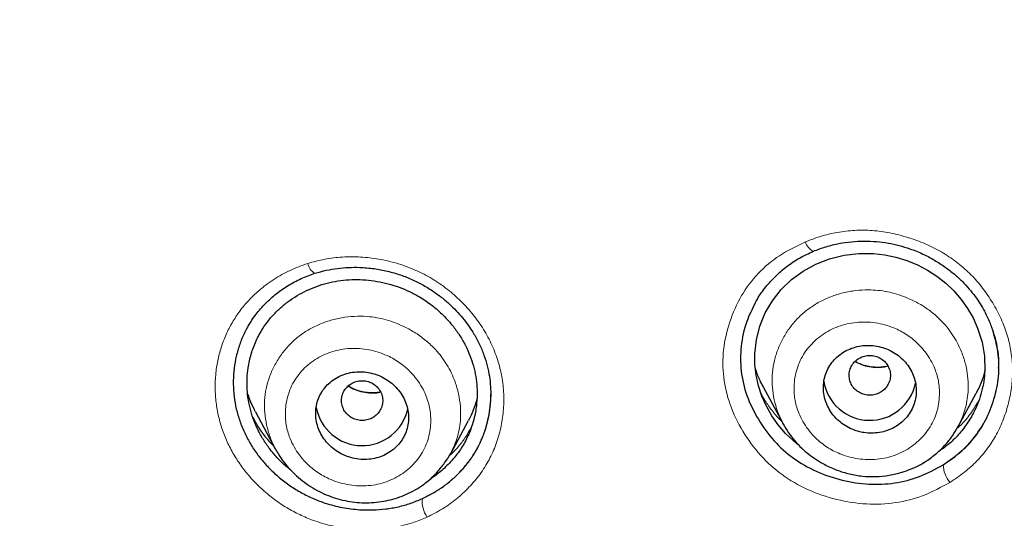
# Model space of a CAD drawing. Header units: millimetres. Extents: x 8 to 846, y 12 to 2113.
# Tile 288 of 515: x 432 to 451, y 1804 to 1814. Entities that reach past the tile are written whole.
import ezdxf

# ---------------------------------------------------------------- set-up
doc = ezdxf.new("R2010")
doc.units = ezdxf.units.MM

msp = doc.modelspace()

# ---------------------------------------------------------------- linework, layer by layer
at = {"color": 7, "linetype": 'Continuous', "lineweight": 30}
for p, q in [((446.701, 1806.406), (447.078, 1805.698)), ((450.476, 1805.622), (450.828, 1806.282)), ((436.855, 1805.923), (437.24, 1805.201)), ((440.636, 1805.097), (440.986, 1805.754)), ((447.092, 1805.681), (447.082, 1805.7)), ((437.252, 1805.187), (437.243, 1805.203)), ((440.64, 1805.113), (440.631, 1805.1))]:
    msp.add_line(p, q, dxfattribs=at)
at = {"color": 7, "linetype": 'Continuous', "lineweight": 30, "flags": 128}
msp.add_lwpolyline([(447.39, 1805.275), (447.346, 1805.306), (447.133, 1805.502), (446.992, 1805.665), (446.867, 1805.843), (446.762, 1806.029), (446.675, 1806.223), (446.609, 1806.425), (446.563, 1806.63), (446.538, 1806.838), (446.536, 1807.045), (446.567, 1807.317), (446.635, 1807.581), (446.741, 1807.838), (446.881, 1808.077), (447.05, 1808.292), (447.249, 1808.485), (447.473, 1808.649), (447.719, 1808.783), (447.987, 1808.887), (448.267, 1808.958), (448.551, 1808.992), (448.841, 1808.991), (449.057, 1808.966), (449.273, 1808.921), (449.484, 1808.856), (449.688, 1808.772), (449.883, 1808.67), (450.068, 1808.551), (450.241, 1808.416), (450.398, 1808.267), (450.54, 1808.102), (450.663, 1807.927), (450.769, 1807.742), (450.856, 1807.545), (450.942, 1807.273), (450.988, 1806.998), (450.996, 1806.721), (450.996, 1806.721)], dxfattribs=at)
at = {"color": 8, "linetype": 'Continuous', "lineweight": 0}
for centre, radius, start, end in [((447.811, 1809.309), 0.307, 197.18, 242.7953), ((438.149, 1808.859), 0.286, 192.0378, 240.9939), ((450.726, 1804.904), 0.537, 181.2927, 221.0725), ((440.621, 1804.178), 0.531, 173.6636, 214.3834)]:
    msp.add_arc(centre, radius, start, end, dxfattribs=at)
at = {"color": 7, "linetype": 'Continuous', "lineweight": 30}
for centre, radius, start, end in [((448.767, 1806.659), 0.904, 189.0573, 348.3494), ((438.924, 1806.169), 0.905, 190.3183, 347.9488)]:
    msp.add_arc(centre, radius, start, end, dxfattribs=at)
for points, knots in [([(438.753, 1781.597), (438.116, 1782.151), (436.841, 1783.26), (435.025, 1785.022), (433.286, 1786.854), (431.632, 1788.759), (430.064, 1790.73), (428.585, 1792.765), (427.198, 1794.859), (425.906, 1797.008), (424.711, 1799.21), (423.615, 1801.459), (422.622, 1803.753), (421.734, 1806.086), (420.951, 1808.454), (420.274, 1810.852), (419.705, 1813.277), (419.244, 1815.722), (418.892, 1818.185), (418.651, 1820.66), (418.52, 1823.142), (418.502, 1825.628), (418.596, 1828.113), (418.802, 1830.591), (419.118, 1833.058), (419.543, 1835.51), (420.077, 1837.942), (420.719, 1840.349), (421.467, 1842.727), (422.321, 1845.072), (423.281, 1847.379), (424.343, 1849.643), (425.506, 1851.861), (426.768, 1854.028), (428.124, 1856.141), (429.573, 1858.195), (431.112, 1860.187), (432.739, 1862.114), (434.45, 1863.97), (436.243, 1865.754), (438.115, 1867.459), (440.062, 1869.085), (442.08, 1870.628), (444.165, 1872.085), (446.313, 1873.455), (448.52, 1874.735), (450.781, 1875.922), (453.094, 1877.013), (455.453, 1878.006), (457.856, 1878.898), (460.296, 1879.689), (462.768, 1880.377), (465.27, 1880.962), (467.794, 1881.442), (470.338, 1881.818), (472.897, 1882.085), (475.465, 1882.254), (477.18, 1882.275), (478.038, 1882.285)], [0, 0, 0, 0, 0.017858, 0.035716, 0.053573, 0.07143, 0.089286, 0.107143, 0.124999, 0.142856, 0.160713, 0.178571, 0.196429, 0.214287, 0.232143, 0.25, 0.267856, 0.285712, 0.303568, 0.321425, 0.339282, 0.35714, 0.374998, 0.392856, 0.410713, 0.42857, 0.446428, 0.464285, 0.482142, 0.499999, 0.517857, 0.535714, 0.553571, 0.571428, 0.589285, 0.607142, 0.624999, 0.642856, 0.660713, 0.67857, 0.696427, 0.714284, 0.732141, 0.749999, 0.767857, 0.785715, 0.803573, 0.821432, 0.83929, 0.857149, 0.875005, 0.892861, 0.910716, 0.928572, 0.946428, 0.964284, 0.982141, 1, 1, 1, 1]), ([(478.038, 1879.997), (477.434, 1879.991), (476.226, 1879.981), (474.416, 1879.894), (472.608, 1879.756), (470.804, 1879.561), (469.003, 1879.311), (467.209, 1879.007), (465.477, 1878.659), (463.811, 1878.274), (462.213, 1877.858), (460.632, 1877.398), (459.069, 1876.896), (457.523, 1876.351), (455.942, 1875.743), (454.328, 1875.068), (452.688, 1874.322), (451.077, 1873.528), (449.495, 1872.687), (447.943, 1871.799), (446.418, 1870.862), (444.963, 1869.906), (443.577, 1868.935), (442.263, 1867.956), (440.98, 1866.942), (439.728, 1865.894), (438.508, 1864.811), (437.286, 1863.661), (436.066, 1862.443), (434.855, 1861.154), (433.687, 1859.829), (432.562, 1858.469), (431.48, 1857.073), (430.439, 1855.639), (429.469, 1854.212), (428.569, 1852.798), (427.74, 1851.406), (426.955, 1849.994), (426.213, 1848.564), (425.516, 1847.115), (424.843, 1845.604), (424.201, 1844.032), (423.594, 1842.398), (423.04, 1840.745), (422.54, 1839.075), (422.094, 1837.387), (421.7, 1835.679), (421.369, 1834.004), (421.099, 1832.367), (420.884, 1830.775), (420.717, 1829.182), (420.598, 1827.587), (420.528, 1825.989), (420.504, 1824.343), (420.533, 1822.652), (420.62, 1820.915), (420.763, 1819.181), (420.964, 1817.448), (421.221, 1815.717), (421.535, 1813.99), (421.894, 1812.32), (422.291, 1810.712), (422.722, 1809.167), (423.197, 1807.638), (423.717, 1806.125), (424.282, 1804.628), (424.911, 1803.102), (425.607, 1801.549), (426.376, 1799.973), (427.196, 1798.42), (428.07, 1796.89), (428.995, 1795.381), (429.97, 1793.901), (430.962, 1792.492), (431.963, 1791.158), (432.969, 1789.893), (434.012, 1788.658), (435.091, 1787.454), (436.206, 1786.279), (437.391, 1785.101), (438.65, 1783.923), (439.984, 1782.75), (441.359, 1781.617), (442.774, 1780.524), (444.229, 1779.47), (445.719, 1778.46), (447.195, 1777.524), (448.649, 1776.661), (450.081, 1775.864), (451.534, 1775.109), (453.009, 1774.395), (454.505, 1773.722), (456.07, 1773.071), (457.704, 1772.447), (459.405, 1771.856), (461.124, 1771.317), (462.86, 1770.83), (464.614, 1770.395), (466.381, 1770.014), (468.109, 1769.696), (469.793, 1769.436), (471.432, 1769.23), (473.076, 1769.069), (474.725, 1768.955), (476.38, 1768.884), (477.485, 1768.875), (478.038, 1768.871)], [0, 0, 0, 0, 0.01003, 0.020054, 0.030083, 0.040124, 0.050187, 0.060282, 0.070362, 0.079553, 0.088711, 0.097842, 0.106955, 0.116055, 0.12515, 0.135215, 0.145244, 0.155247, 0.165233, 0.175211, 0.185191, 0.195231, 0.204429, 0.213609, 0.222777, 0.23194, 0.241107, 0.250284, 0.260264, 0.270231, 0.280194, 0.290164, 0.300149, 0.31016, 0.320251, 0.329484, 0.338685, 0.347862, 0.357022, 0.366175, 0.375328, 0.385279, 0.395221, 0.405163, 0.415118, 0.425096, 0.435106, 0.445185, 0.454404, 0.463594, 0.472765, 0.481925, 0.491084, 0.500249, 0.510205, 0.520158, 0.530119, 0.540101, 0.550114, 0.56017, 0.570237, 0.579425, 0.588586, 0.597726, 0.606856, 0.615983, 0.625115, 0.635087, 0.645061, 0.655045, 0.665052, 0.67509, 0.685171, 0.695207, 0.70436, 0.713496, 0.722621, 0.731743, 0.74087, 0.750008, 0.759978, 0.769956, 0.779952, 0.789974, 0.800033, 0.810138, 0.820182, 0.829338, 0.838477, 0.847605, 0.856731, 0.86586, 0.875, 0.885017, 0.895019, 0.905016, 0.915017, 0.92503, 0.935066, 0.945076, 0.954226, 0.963368, 0.97251, 0.981657, 0.990818, 1, 1, 1, 1]), ([(535.073, 1824.397), (535.066, 1823.725), (535.051, 1822.382), (534.932, 1820.371), (534.742, 1818.364), (534.474, 1816.362), (534.129, 1814.366), (533.717, 1812.417), (533.244, 1810.522), (532.715, 1808.685), (532.121, 1806.869), (531.461, 1805.073), (530.724, 1803.268), (529.908, 1801.458), (529.008, 1799.648), (528.038, 1797.869), (527, 1796.122), (525.893, 1794.407), (524.742, 1792.761), (523.556, 1791.186), (522.339, 1789.684), (521.07, 1788.224), (519.748, 1786.806), (518.352, 1785.41), (516.88, 1784.039), (515.33, 1782.699), (513.726, 1781.411), (512.067, 1780.176), (510.358, 1778.997), (508.639, 1777.9), (506.922, 1776.885), (505.209, 1775.949), (503.465, 1775.073), (501.691, 1774.255), (499.855, 1773.483), (497.956, 1772.762), (495.995, 1772.096), (494.005, 1771.499), (491.985, 1770.97), (489.939, 1770.512), (487.915, 1770.132), (485.922, 1769.828), (483.966, 1769.596), (482.008, 1769.43), (480.046, 1769.329), (478.039, 1769.294), (475.989, 1769.329), (473.899, 1769.439), (471.814, 1769.623), (469.736, 1769.882), (467.665, 1770.215), (465.649, 1770.612), (463.692, 1771.068), (461.798, 1771.576), (459.928, 1772.146), (458.081, 1772.777), (456.215, 1773.485), (454.335, 1774.275), (452.445, 1775.15), (450.593, 1776.091), (448.777, 1777.097), (446.997, 1778.168), (445.29, 1779.281), (443.66, 1780.427), (442.108, 1781.599), (440.602, 1782.82), (439.144, 1784.088), (437.701, 1785.433), (436.278, 1786.855), (434.883, 1788.358), (433.548, 1789.908), (432.272, 1791.504), (431.053, 1793.15), (429.917, 1794.808), (428.862, 1796.472), (427.89, 1798.133), (426.98, 1799.822), (426.132, 1801.539), (425.331, 1803.319), (424.581, 1805.161), (423.889, 1807.061), (423.27, 1808.981), (422.725, 1810.921), (422.252, 1812.885), (421.859, 1814.835), (421.544, 1816.763), (421.303, 1818.662), (421.132, 1820.568), (421.025, 1822.48), (421.012, 1823.758), (421.006, 1824.397)], [0, 0, 0, 0, 0.011647, 0.023279, 0.034914, 0.046569, 0.058262, 0.069997, 0.081033, 0.092045, 0.103046, 0.114051, 0.125075, 0.136674, 0.148268, 0.159874, 0.171507, 0.183184, 0.194903, 0.205931, 0.216944, 0.227954, 0.238974, 0.250018, 0.2616, 0.2732, 0.284834, 0.296518, 0.308264, 0.319998, 0.330999, 0.341975, 0.352941, 0.363907, 0.374886, 0.386463, 0.398058, 0.409684, 0.421356, 0.433089, 0.444843, 0.455871, 0.466863, 0.477832, 0.488791, 0.499751, 0.51144, 0.523115, 0.53479, 0.54648, 0.558201, 0.569925, 0.580927, 0.591892, 0.602833, 0.61376, 0.624687, 0.6364, 0.648087, 0.659761, 0.671439, 0.683135, 0.694871, 0.705904, 0.716895, 0.727858, 0.738804, 0.749746, 0.761426, 0.773081, 0.784724, 0.796373, 0.808043, 0.819784, 0.830839, 0.841857, 0.852852, 0.863839, 0.87483, 0.886496, 0.898127, 0.909738, 0.921348, 0.932974, 0.944696, 0.955762, 0.96681, 0.977856, 0.988914, 1, 1, 1, 1]), ([(421.626, 1820.903), (421.63, 1820.848), (421.638, 1820.728), (421.654, 1820.534), (421.672, 1820.308), (421.694, 1820.05), (421.718, 1819.768), (421.746, 1819.472), (421.791, 1819.007), (421.859, 1818.385), (421.95, 1817.641), (422.046, 1816.946), (422.144, 1816.293), (422.248, 1815.649), (422.388, 1814.851), (422.571, 1813.899), (422.809, 1812.791), (423.069, 1811.69), (423.366, 1810.544), (423.702, 1809.355), (424.082, 1808.125), (424.492, 1806.904), (424.931, 1805.693), (425.4, 1804.494), (425.898, 1803.305), (426.425, 1802.129), (426.982, 1800.963), (427.568, 1799.808), (428.184, 1798.665), (428.827, 1797.536), (429.497, 1796.422), (430.191, 1795.329), (430.906, 1794.258), (431.643, 1793.211), (432.404, 1792.18), (433.193, 1791.161), (434.012, 1790.153), (434.861, 1789.158), (435.735, 1788.183), (436.632, 1787.229), (437.552, 1786.295), (438.495, 1785.382), (439.46, 1784.492), (440.448, 1783.623), (441.456, 1782.778), (442.484, 1781.956), (443.532, 1781.157), (444.593, 1780.386), (445.664, 1779.645), (446.746, 1778.932), (447.844, 1778.245), (448.965, 1777.577), (450.11, 1776.931), (451.277, 1776.306), (452.46, 1775.709), (453.658, 1775.139), (454.869, 1774.596), (456.094, 1774.081), (457.331, 1773.595), (458.58, 1773.137), (459.839, 1772.709), (461.107, 1772.309), (462.385, 1771.938), (463.664, 1771.598), (464.943, 1771.288), (466.219, 1771.01), (467.501, 1770.76), (468.797, 1770.537), (470.107, 1770.342), (471.43, 1770.175), (472.758, 1770.039), (474.088, 1769.933), (475.422, 1769.858), (476.759, 1769.813), (478.097, 1769.8), (479.434, 1769.816), (480.768, 1769.863), (482.099, 1769.941), (483.426, 1770.049), (484.743, 1770.187), (486.047, 1770.353), (487.339, 1770.547), (488.626, 1770.769), (489.917, 1771.022), (491.21, 1771.306), (492.506, 1771.622), (493.795, 1771.967), (495.075, 1772.341), (496.346, 1772.744), (497.606, 1773.176), (498.855, 1773.637), (500.09, 1774.126), (501.311, 1774.642), (502.519, 1775.186), (503.712, 1775.757), (504.885, 1776.351), (506.035, 1776.969), (507.163, 1777.608), (508.276, 1778.272), (509.381, 1778.965), (510.477, 1779.688), (511.562, 1780.442), (512.63, 1781.221), (513.679, 1782.023), (514.708, 1782.85), (515.716, 1783.699), (516.702, 1784.57), (517.665, 1785.462), (518.604, 1786.374), (519.52, 1787.308), (520.413, 1788.262), (521.278, 1789.231), (522.113, 1790.213), (522.92, 1791.208), (523.703, 1792.221), (524.468, 1793.259), (525.213, 1794.322), (525.937, 1795.408), (526.634, 1796.511), (527.304, 1797.629), (527.946, 1798.761), (528.56, 1799.908), (529.145, 1801.065), (529.7, 1802.233), (530.225, 1803.411), (530.721, 1804.6), (531.188, 1805.802), (531.625, 1807.014), (532.033, 1808.237), (532.412, 1809.468), (532.76, 1810.708), (533.079, 1811.955), (533.367, 1813.208), (533.624, 1814.467), (533.814, 1815.524), (533.953, 1816.388), (534.053, 1817.064), (534.148, 1817.769), (534.222, 1818.387), (534.279, 1818.901), (534.319, 1819.295), (534.354, 1819.667), (534.38, 1819.972), (534.4, 1820.216), (534.415, 1820.402), (534.427, 1820.561), (534.437, 1820.692), (534.446, 1820.792), (534.451, 1820.852), (534.453, 1820.878)], [0, 0, 0, 0, 0.000972, 0.00214, 0.003506, 0.005071, 0.006833, 0.008669, 0.010483, 0.01536, 0.020074, 0.024147, 0.02815, 0.032108, 0.036022, 0.042913, 0.049781, 0.056648, 0.063516, 0.07132, 0.079124, 0.086927, 0.094729, 0.102526, 0.110315, 0.118106, 0.125905, 0.133736, 0.141568, 0.149401, 0.157234, 0.165071, 0.172773, 0.180477, 0.188169, 0.195855, 0.203695, 0.211534, 0.219373, 0.22721, 0.235046, 0.242882, 0.250729, 0.258566, 0.266406, 0.274247, 0.282088, 0.289927, 0.297623, 0.305312, 0.312993, 0.320676, 0.328514, 0.336353, 0.344191, 0.352031, 0.359872, 0.367717, 0.37557, 0.383406, 0.391244, 0.399082, 0.406919, 0.414756, 0.42245, 0.430139, 0.437816, 0.445493, 0.45333, 0.461167, 0.469006, 0.476845, 0.484688, 0.492542, 0.500414, 0.508269, 0.516104, 0.523931, 0.531754, 0.539576, 0.547258, 0.554937, 0.562615, 0.570292, 0.578136, 0.585988, 0.593841, 0.601695, 0.60955, 0.617404, 0.625259, 0.633094, 0.640923, 0.648747, 0.656569, 0.664391, 0.672072, 0.679754, 0.687435, 0.695118, 0.702963, 0.710816, 0.718673, 0.72653, 0.734389, 0.742246, 0.7501, 0.757929, 0.765748, 0.773567, 0.781388, 0.789209, 0.796892, 0.804574, 0.81226, 0.819951, 0.82781, 0.835667, 0.843519, 0.85137, 0.859219, 0.867068, 0.874915, 0.882713, 0.890504, 0.898295, 0.906097, 0.913906, 0.921715, 0.929526, 0.937336, 0.945145, 0.952949, 0.960746, 0.968542, 0.972526, 0.976679, 0.980999, 0.985489, 0.988029, 0.990437, 0.992707, 0.994838, 0.996024, 0.997162, 0.998233, 0.998944, 0.999532, 1, 1, 1, 1]), ([(447.671, 1809.036), (447.753, 1809.068), (447.914, 1809.129), (448.165, 1809.189), (448.413, 1809.225), (448.656, 1809.236), (448.892, 1809.227), (449.119, 1809.198), (449.336, 1809.151), (449.562, 1809.082), (449.793, 1808.988), (450.021, 1808.868), (450.225, 1808.736), (450.404, 1808.596), (450.56, 1808.452), (450.694, 1808.308), (450.808, 1808.163), (450.906, 1808.019), (451.003, 1807.851), (451.093, 1807.66), (451.169, 1807.447), (451.222, 1807.241), (451.249, 1807.074), (451.261, 1806.952), (451.264, 1806.874), (451.264, 1806.807), (451.264, 1806.77), (451.263, 1806.753)], [0, 0, 0, 0, 0.053178, 0.104537, 0.154144, 0.202051, 0.248312, 0.292984, 0.336134, 0.377824, 0.43088, 0.481003, 0.528241, 0.572628, 0.614196, 0.652976, 0.689023, 0.723527, 0.757093, 0.805366, 0.851206, 0.894655, 0.935728, 0.954584, 0.971496, 0.986583, 1, 1, 1, 1]), ([(446.505, 1807.954), (446.531, 1808.006), (446.599, 1808.143), (446.746, 1808.346), (446.938, 1808.559), (447.159, 1808.748), (447.402, 1808.912), (447.581, 1808.995), (447.671, 1809.036)], [0, 0, 0, 0, 0.109424, 0.286952, 0.464773, 0.64285, 0.821199, 1, 1, 1, 1]), ([(438.01, 1808.608), (438.083, 1808.629), (438.226, 1808.67), (438.445, 1808.706), (438.663, 1808.725), (438.899, 1808.726), (439.152, 1808.703), (439.416, 1808.654), (439.667, 1808.581), (439.901, 1808.489), (440.115, 1808.38), (440.31, 1808.258), (440.486, 1808.127), (440.642, 1807.99), (440.78, 1807.85), (440.9, 1807.709), (441.003, 1807.57), (441.106, 1807.411), (441.204, 1807.229), (441.29, 1807.023), (441.353, 1806.816), (441.394, 1806.61), (441.417, 1806.409), (441.418, 1806.277), (441.419, 1806.212)], [0, 0, 0, 0, 0.04763, 0.094036, 0.139246, 0.183272, 0.240131, 0.294915, 0.347658, 0.398409, 0.446986, 0.493352, 0.53755, 0.579597, 0.619495, 0.657243, 0.692845, 0.726308, 0.774151, 0.821043, 0.867054, 0.912222, 0.956545, 1, 1, 1, 1]), ([(437.541, 1804.79), (437.51, 1804.813), (437.422, 1804.882), (437.29, 1805.012), (437.146, 1805.178), (437.021, 1805.357), (436.914, 1805.545), (436.827, 1805.741), (436.761, 1805.943), (436.716, 1806.149), (436.693, 1806.356), (436.691, 1806.565), (436.714, 1806.796), (436.768, 1807.043), (436.864, 1807.3), (436.983, 1807.52), (437.115, 1807.704), (437.252, 1807.857), (437.405, 1807.997), (437.573, 1808.121), (437.753, 1808.229), (437.943, 1808.319), (438.143, 1808.392), (438.349, 1808.444), (438.561, 1808.477), (438.777, 1808.49), (438.994, 1808.483), (439.213, 1808.455), (439.43, 1808.408), (439.642, 1808.342), (439.844, 1808.257), (440.06, 1808.142), (440.283, 1807.991), (440.504, 1807.797), (440.682, 1807.595), (440.823, 1807.396), (440.931, 1807.208), (441.018, 1807.013), (441.085, 1806.812), (441.131, 1806.607), (441.154, 1806.399), (441.156, 1806.19), (441.133, 1805.959), (441.079, 1805.711), (440.983, 1805.454), (440.853, 1805.214), (440.69, 1804.995), (440.495, 1804.801), (440.346, 1804.678), (440.258, 1804.627), (440.252, 1804.624)], [0, 0, 0, 0, 0.0103546, 0.0301501, 0.0498137, 0.0697583, 0.0894395, 0.1090613, 0.1288292, 0.1485155, 0.1681193, 0.1878422, 0.2078821, 0.2343703, 0.2605529, 0.2868848, 0.3064877, 0.3260681, 0.3458156, 0.3659149, 0.3856165, 0.405404, 0.4252667, 0.4448818, 0.4646371, 0.4842618, 0.5039411, 0.5238588, 0.543971, 0.5637108, 0.5832689, 0.602841, 0.6291168, 0.6552855, 0.6818184, 0.7018226, 0.7215249, 0.7411266, 0.7608316, 0.78041, 0.7999737, 0.8197285, 0.8398745, 0.8661528, 0.8926326, 0.918843, 0.9450544, 0.971241, 0.9978442, 1, 1, 1, 1]), ([(436.714, 1807.585), (436.764, 1807.663), (436.862, 1807.819), (437.047, 1808.027), (437.255, 1808.214), (437.487, 1808.375), (437.739, 1808.511), (437.92, 1808.576), (438.01, 1808.608)], [0, 0, 0, 0, 0.165506, 0.331736, 0.49855, 0.665693, 0.832898, 1, 1, 1, 1]), ([(446.543, 1808.027), (446.485, 1807.91), (446.353, 1807.645), (446.257, 1807.197), (446.254, 1806.709), (446.37, 1806.227), (446.591, 1805.769), (446.894, 1805.352), (447.275, 1805.008), (447.726, 1804.75), (448.224, 1804.582), (448.741, 1804.5), (449.251, 1804.524), (449.745, 1804.649), (450.038, 1804.81), (450.189, 1804.892)], [0, 0, 0, 0, 0.0628138, 0.142544, 0.2187635, 0.2951009, 0.375169, 0.4544721, 0.5305721, 0.607103, 0.68764, 0.7667658, 0.8428985, 0.9195072, 1, 1, 1, 1]), ([(436.718, 1807.59), (436.683, 1807.525), (436.61, 1807.391), (436.529, 1807.173), (436.468, 1806.942), (436.433, 1806.704), (436.423, 1806.461), (436.439, 1806.216), (436.481, 1805.974), (436.55, 1805.738), (436.644, 1805.508), (436.761, 1805.288), (436.902, 1805.079), (437.065, 1804.883), (437.249, 1804.701), (437.449, 1804.537), (437.663, 1804.394), (437.89, 1804.272), (438.154, 1804.163), (438.455, 1804.075), (438.792, 1804.021), (439.103, 1804.01), (439.383, 1804.031), (439.628, 1804.075), (439.867, 1804.141), (440.018, 1804.205), (440.093, 1804.237)], [0, 0, 0, 0, 0.036905, 0.077141, 0.117037, 0.157014, 0.197485, 0.23809, 0.278066, 0.317864, 0.35794, 0.397806, 0.437536, 0.477573, 0.518355, 0.558891, 0.598869, 0.63873, 0.67892, 0.732399, 0.785683, 0.839725, 0.879992, 0.919852, 0.959718, 1, 1, 1, 1]), ([(448.458, 1805.569), (448.489, 1805.558), (448.552, 1805.536), (448.667, 1805.512), (448.803, 1805.502), (448.956, 1805.515), (449.103, 1805.552), (449.24, 1805.613), (449.363, 1805.695), (449.469, 1805.795), (449.554, 1805.911), (449.617, 1806.038), (449.656, 1806.175), (449.671, 1806.316), (449.66, 1806.458), (449.624, 1806.598), (449.565, 1806.731), (449.483, 1806.855), (449.38, 1806.964), (449.26, 1807.058), (449.125, 1807.131), (448.979, 1807.182), (448.826, 1807.209), (448.672, 1807.212), (448.521, 1807.189), (448.377, 1807.143), (448.244, 1807.074), (448.127, 1806.985), (448.029, 1806.879), (447.952, 1806.758), (447.898, 1806.626), (447.868, 1806.488), (447.863, 1806.346), (447.883, 1806.204), (447.928, 1806.066), (447.996, 1805.936), (448.086, 1805.818), (448.195, 1805.715), (448.319, 1805.629), (448.412, 1805.589), (448.458, 1805.569)], [0, 0, 0, 0, 0.017403, 0.034807, 0.062108, 0.08941, 0.116686, 0.143963, 0.171026, 0.19809, 0.22485, 0.251609, 0.278106, 0.304601, 0.330985, 0.357367, 0.383838, 0.410308, 0.437032, 0.463757, 0.490793, 0.51783, 0.545094, 0.57236, 0.599667, 0.626975, 0.654121, 0.681267, 0.708125, 0.734981, 0.761548, 0.788114, 0.814511, 0.840907, 0.867328, 0.893749, 0.920316, 0.946883, 0.973441, 1, 1, 1, 1]), ([(448.966, 1806.294), (448.995, 1806.313), (449.053, 1806.351), (449.116, 1806.433), (449.157, 1806.527), (449.17, 1806.628), (449.157, 1806.729), (449.117, 1806.824), (449.052, 1806.904), (448.968, 1806.966), (448.871, 1807.006), (448.766, 1807.019), (448.662, 1807.005), (448.564, 1806.967), (448.48, 1806.904), (448.416, 1806.823), (448.375, 1806.729), (448.362, 1806.628), (448.376, 1806.527), (448.416, 1806.433), (448.481, 1806.352), (448.564, 1806.29), (448.662, 1806.25), (448.766, 1806.238), (448.872, 1806.25), (448.935, 1806.279), (448.966, 1806.294)], [0, 0, 0, 0, 0.041659, 0.083341, 0.125, 0.166659, 0.208341, 0.25, 0.291659, 0.333341, 0.375, 0.416659, 0.458341, 0.5, 0.541659, 0.583341, 0.625, 0.666659, 0.708341, 0.75, 0.791659, 0.833341, 0.875, 0.916659, 0.958341, 1, 1, 1, 1]), ([(449.118, 1806.809), (449.1, 1806.804), (449.045, 1806.789), (448.949, 1806.781), (448.832, 1806.783), (448.716, 1806.801), (448.605, 1806.837), (448.526, 1806.87), (448.487, 1806.895), (448.481, 1806.898)], [0, 0, 0, 0, 0.087985, 0.266487, 0.443977, 0.619705, 0.794144, 0.969272, 1, 1, 1, 1]), ([(446.703, 1806.407), (446.689, 1806.431), (446.64, 1806.52), (446.585, 1806.648), (446.555, 1806.753), (446.544, 1806.788)], [0, 0, 0, 0, 0.200169, 0.728815, 1, 1, 1, 1]), ([(450.996, 1806.721), (450.991, 1806.653), (450.981, 1806.515), (450.938, 1806.313), (450.876, 1806.116), (450.784, 1805.905), (450.657, 1805.687), (450.486, 1805.47), (450.297, 1805.285), (450.156, 1805.187), (450.091, 1805.142)], [0, 0, 0, 0, 0.10882, 0.219089, 0.328526, 0.437942, 0.585492, 0.730663, 0.875947, 1, 1, 1, 1]), ([(450.189, 1804.892), (450.313, 1804.978), (450.558, 1805.146), (450.851, 1805.475), (451.074, 1805.853), (451.209, 1806.273), (451.276, 1806.592), (451.264, 1806.765), (451.263, 1806.788)], [0, 0, 0, 0, 0.195689, 0.385139, 0.575283, 0.772979, 0.969451, 1, 1, 1, 1]), ([(451.002, 1806.737), (450.999, 1806.723), (450.981, 1806.639), (450.926, 1806.492), (450.87, 1806.354), (450.831, 1806.288), (450.827, 1806.283)], [0, 0, 0, 0, 0.088053, 0.52696, 0.96169, 1, 1, 1, 1]), ([(438.519, 1805.106), (438.55, 1805.091), (438.611, 1805.062), (438.724, 1805.024), (438.86, 1804.997), (439.016, 1804.992), (439.168, 1805.013), (439.313, 1805.057), (439.445, 1805.124), (439.562, 1805.211), (439.66, 1805.316), (439.737, 1805.435), (439.791, 1805.564), (439.821, 1805.701), (439.827, 1805.842), (439.808, 1805.983), (439.765, 1806.12), (439.698, 1806.251), (439.609, 1806.371), (439.5, 1806.478), (439.374, 1806.567), (439.233, 1806.635), (439.083, 1806.68), (438.929, 1806.701), (438.774, 1806.696), (438.624, 1806.667), (438.483, 1806.613), (438.356, 1806.538), (438.247, 1806.444), (438.156, 1806.334), (438.088, 1806.21), (438.042, 1806.078), (438.021, 1805.939), (438.025, 1805.798), (438.053, 1805.658), (438.105, 1805.523), (438.18, 1805.396), (438.276, 1805.281), (438.389, 1805.182), (438.476, 1805.131), (438.519, 1805.106)], [0, 0, 0, 0, 0.017774, 0.035548, 0.063134, 0.090722, 0.118279, 0.145837, 0.173055, 0.200273, 0.227001, 0.253728, 0.280023, 0.306316, 0.332413, 0.358508, 0.384728, 0.410948, 0.43757, 0.464194, 0.491329, 0.518466, 0.545988, 0.573512, 0.601116, 0.628721, 0.656072, 0.683423, 0.710309, 0.737193, 0.763604, 0.790014, 0.816138, 0.842261, 0.868406, 0.89455, 0.920919, 0.947288, 0.973643, 1, 1, 1, 1]), ([(439.09, 1805.787), (439.121, 1805.803), (439.182, 1805.836), (439.253, 1805.912), (439.303, 1806.001), (439.326, 1806.101), (439.322, 1806.203), (439.292, 1806.301), (439.235, 1806.387), (439.158, 1806.456), (439.065, 1806.505), (438.962, 1806.527), (438.857, 1806.523), (438.756, 1806.494), (438.666, 1806.439), (438.595, 1806.365), (438.545, 1806.275), (438.521, 1806.175), (438.525, 1806.073), (438.556, 1805.976), (438.612, 1805.89), (438.689, 1805.82), (438.782, 1805.772), (438.885, 1805.75), (438.991, 1805.752), (439.057, 1805.775), (439.09, 1805.787)], [0, 0, 0, 0, 0.041659, 0.083341, 0.125, 0.166659, 0.208341, 0.25, 0.291659, 0.333341, 0.375, 0.416659, 0.458341, 0.5, 0.541659, 0.583341, 0.625, 0.666659, 0.708341, 0.75, 0.791659, 0.833341, 0.875, 0.916659, 0.958341, 1, 1, 1, 1]), ([(439.284, 1806.304), (439.273, 1806.301), (439.225, 1806.29), (439.136, 1806.285), (439.02, 1806.29), (438.905, 1806.31), (438.795, 1806.347), (438.711, 1806.385), (438.667, 1806.415), (438.656, 1806.422)], [0, 0, 0, 0, 0.0562586, 0.2356786, 0.4137256, 0.5902946, 0.7653817, 0.939198, 1, 1, 1, 1]), ([(436.855, 1805.923), (436.824, 1805.984), (436.765, 1806.099), (436.724, 1806.22), (436.705, 1806.277)], [0, 0, 0, 0, 0.532562, 1, 1, 1, 1]), ([(440.093, 1804.237), (440.161, 1804.27), (440.297, 1804.337), (440.486, 1804.458), (440.661, 1804.596), (440.823, 1804.75), (440.968, 1804.918), (441.095, 1805.099), (441.202, 1805.291), (441.288, 1805.494), (441.354, 1805.705), (441.398, 1805.922), (441.42, 1806.109), (441.418, 1806.224), (441.418, 1806.264)], [0, 0, 0, 0, 0.087264, 0.173689, 0.259999, 0.346916, 0.434776, 0.521326, 0.607357, 0.693672, 0.780869, 0.867279, 0.953668, 1, 1, 1, 1]), ([(441.15, 1806.175), (441.139, 1806.134), (441.11, 1806.024), (441.053, 1805.883), (441.002, 1805.788), (440.984, 1805.755)], [0, 0, 0, 0, 0.282328, 0.754476, 1, 1, 1, 1]), ([(437.211, 1805.255), (437.161, 1805.307), (437.057, 1805.418), (436.927, 1805.603), (436.843, 1805.733), (436.812, 1805.799), (436.812, 1805.799)], [0, 0, 0, 0, 0.313999, 0.663342, 0.99988, 1, 1, 1, 1]), ([(447.087, 1805.686), (447.121, 1805.627), (447.187, 1805.511), (447.309, 1805.354), (447.443, 1805.214), (447.586, 1805.091), (447.736, 1804.985), (447.916, 1804.88), (448.127, 1804.785), (448.373, 1804.71), (448.627, 1804.667), (448.885, 1804.659), (449.143, 1804.685), (449.368, 1804.738), (449.559, 1804.805), (449.717, 1804.878), (449.888, 1804.977), (450.063, 1805.108), (450.23, 1805.273), (450.369, 1805.446), (450.441, 1805.57), (450.476, 1805.631)], [0, 0, 0, 0, 0.049172, 0.097001, 0.143539, 0.188829, 0.232926, 0.275866, 0.338151, 0.399362, 0.460927, 0.522976, 0.585639, 0.648945, 0.691516, 0.734363, 0.777023, 0.838076, 0.895555, 0.949538, 1, 1, 1, 1]), ([(437.248, 1805.189), (437.268, 1805.153), (437.311, 1805.077), (437.392, 1804.96), (437.494, 1804.834), (437.619, 1804.705), (437.763, 1804.58), (437.924, 1804.467), (438.094, 1804.371), (438.271, 1804.291), (438.453, 1804.228), (438.639, 1804.184), (438.827, 1804.159), (439.014, 1804.152), (439.201, 1804.162), (439.386, 1804.19), (439.567, 1804.236), (439.743, 1804.298), (439.911, 1804.378), (440.057, 1804.467), (440.182, 1804.559), (440.286, 1804.651), (440.378, 1804.746), (440.456, 1804.839), (440.52, 1804.923), (440.57, 1804.997), (440.61, 1805.059), (440.63, 1805.096), (440.639, 1805.112)], [0, 0, 0, 0, 0.029246, 0.063027, 0.101545, 0.144949, 0.19196, 0.238875, 0.285496, 0.331801, 0.37777, 0.423403, 0.468747, 0.513887, 0.559021, 0.604372, 0.649934, 0.695695, 0.741651, 0.787822, 0.822623, 0.857584, 0.891907, 0.922111, 0.947849, 0.969235, 0.986481, 1, 1, 1, 1])]:
    msp.add_open_spline(points, degree=3, knots=knots, dxfattribs=at)
at = {"color": 8, "linetype": 'Continuous', "lineweight": 0}
for points, knots in [([(421.73, 1824.347), (421.737, 1823.68), (421.752, 1822.346), (421.871, 1820.349), (422.061, 1818.355), (422.33, 1816.366), (422.674, 1814.386), (423.083, 1812.46), (423.551, 1810.594), (424.073, 1808.787), (424.659, 1807), (425.309, 1805.234), (426.035, 1803.457), (426.84, 1801.674), (427.73, 1799.887), (428.689, 1798.13), (429.719, 1796.402), (430.816, 1794.706), (431.954, 1793.08), (433.125, 1791.528), (434.322, 1790.05), (435.571, 1788.614), (436.87, 1787.221), (438.246, 1785.845), (439.701, 1784.491), (441.237, 1783.163), (442.825, 1781.888), (444.466, 1780.667), (446.153, 1779.504), (447.847, 1778.424), (449.537, 1777.426), (451.224, 1776.507), (452.943, 1775.644), (454.693, 1774.838), (456.509, 1774.075), (458.39, 1773.361), (460.334, 1772.701), (462.306, 1772.11), (464.304, 1771.588), (466.324, 1771.136), (468.32, 1770.763), (470.283, 1770.465), (472.211, 1770.237), (474.145, 1770.075), (476.083, 1769.977), (478.064, 1769.944), (480.085, 1769.979), (482.141, 1770.088), (484.191, 1770.27), (486.236, 1770.525), (488.277, 1770.853), (490.269, 1771.245), (492.208, 1771.696), (494.087, 1772.201), (495.942, 1772.767), (497.774, 1773.394), (499.617, 1774.095), (501.468, 1774.874), (503.322, 1775.733), (505.14, 1776.657), (506.922, 1777.645), (508.673, 1778.698), (510.356, 1779.795), (511.97, 1780.928), (513.507, 1782.089), (514.998, 1783.297), (516.442, 1784.553), (517.868, 1785.882), (519.272, 1787.287), (520.646, 1788.768), (521.963, 1790.297), (523.222, 1791.873), (524.425, 1793.498), (525.547, 1795.135), (526.587, 1796.776), (527.546, 1798.413), (528.444, 1800.077), (529.28, 1801.768), (530.072, 1803.525), (530.814, 1805.345), (531.501, 1807.23), (532.114, 1809.137), (532.655, 1811.067), (533.124, 1813.019), (533.511, 1814.95), (533.821, 1816.851), (534.057, 1818.719), (534.225, 1820.591), (534.329, 1822.468), (534.342, 1823.721), (534.349, 1824.347)], [0, 0, 0, 0, 0.0117137, 0.0234149, 0.0351216, 0.0468522, 0.0586247, 0.070364, 0.0813631, 0.0923367, 0.1032992, 0.1142649, 0.1252481, 0.1368316, 0.148424, 0.1600419, 0.1717018, 0.1834199, 0.1951477, 0.206154, 0.2171342, 0.2281014, 0.2390684, 0.2500482, 0.2616874, 0.2733323, 0.2849979, 0.2966994, 0.3084517, 0.3201468, 0.3311024, 0.3420458, 0.3529893, 0.3639449, 0.3749251, 0.3865672, 0.398212, 0.409874, 0.4215681, 0.4333088, 0.4450345, 0.4560332, 0.4670091, 0.4779743, 0.4889413, 0.4999221, 0.5115701, 0.5232038, 0.5348379, 0.5464871, 0.5581659, 0.5699121, 0.5809668, 0.5919838, 0.6029753, 0.6139537, 0.6249313, 0.6365724, 0.6481884, 0.6597941, 0.6714039, 0.6830322, 0.6947667, 0.7058318, 0.7168559, 0.7278515, 0.7388313, 0.7498078, 0.7614587, 0.7730925, 0.7847248, 0.7963708, 0.8080459, 0.8197857, 0.8308292, 0.8418316, 0.8528066, 0.8637681, 0.8747299, 0.8864319, 0.8981149, 0.9097963, 0.9214933, 0.9332235, 0.9449736, 0.9560095, 0.967015, 0.9780052, 0.9889952, 1, 1, 1, 1]), ([(447.517, 1809.219), (447.627, 1809.26), (447.841, 1809.342), (448.178, 1809.416), (448.517, 1809.45), (448.859, 1809.441), (449.204, 1809.39), (449.548, 1809.297), (449.882, 1809.17), (450.194, 1809.007), (450.478, 1808.811), (450.734, 1808.584), (450.96, 1808.324), (451.155, 1808.035), (451.317, 1807.728), (451.437, 1807.41), (451.511, 1807.088), (451.541, 1806.762), (451.525, 1806.431), (451.465, 1806.102), (451.366, 1805.783), (451.23, 1805.483), (451.057, 1805.209), (450.847, 1804.962), (450.603, 1804.738), (450.416, 1804.614), (450.321, 1804.551)], [0, 0, 0, 0, 0.042949, 0.084517, 0.125334, 0.166068, 0.207388, 0.249939, 0.292985, 0.334567, 0.375344, 0.416016, 0.457285, 0.499829, 0.542836, 0.584425, 0.62526, 0.666043, 0.707478, 0.750237, 0.793165, 0.834712, 0.875506, 0.916212, 0.957496, 1, 1, 1, 1]), ([(450.321, 1804.551), (450.152, 1804.459), (449.823, 1804.279), (449.27, 1804.139), (448.698, 1804.113), (448.118, 1804.206), (447.56, 1804.394), (447.055, 1804.684), (446.629, 1805.07), (446.291, 1805.536), (446.043, 1806.049), (445.914, 1806.589), (445.913, 1807.137), (446.037, 1807.674), (446.26, 1808.178), (446.587, 1808.615), (447.007, 1808.975), (447.345, 1809.136), (447.517, 1809.219)], [0, 0, 0, 0, 0.0643659, 0.1256821, 0.1866869, 0.2501544, 0.3144734, 0.375622, 0.4364628, 0.4998987, 0.5639213, 0.6249843, 0.6859718, 0.7497789, 0.8137247, 0.8748967, 0.9360651, 1, 1, 1, 1]), ([(437.869, 1808.799), (437.979, 1808.829), (438.198, 1808.89), (438.544, 1808.93), (438.895, 1808.93), (439.246, 1808.891), (439.592, 1808.81), (439.926, 1808.69), (440.244, 1808.531), (440.542, 1808.334), (440.813, 1808.102), (441.055, 1807.843), (441.262, 1807.559), (441.429, 1807.255), (441.556, 1806.935), (441.639, 1806.604), (441.676, 1806.268), (441.669, 1805.932), (441.619, 1805.603), (441.525, 1805.286), (441.391, 1804.985), (441.215, 1804.705), (441.002, 1804.451), (440.757, 1804.225), (440.485, 1804.029), (440.284, 1803.929), (440.183, 1803.878)], [0, 0, 0, 0, 0.041503, 0.082961, 0.125017, 0.166941, 0.208378, 0.249971, 0.291625, 0.333128, 0.375189, 0.417221, 0.458642, 0.500136, 0.54176, 0.583165, 0.625071, 0.666858, 0.708327, 0.750133, 0.79159, 0.833028, 0.875122, 0.916782, 0.958203, 1, 1, 1, 1]), ([(440.183, 1803.878), (440.098, 1803.843), (439.929, 1803.771), (439.66, 1803.697), (439.384, 1803.648), (439.07, 1803.625), (438.722, 1803.637), (438.345, 1803.698), (438.008, 1803.797), (437.713, 1803.92), (437.46, 1804.057), (437.22, 1804.217), (436.997, 1804.402), (436.791, 1804.605), (436.609, 1804.824), (436.451, 1805.058), (436.319, 1805.306), (436.213, 1805.563), (436.137, 1805.828), (436.089, 1806.099), (436.071, 1806.373), (436.081, 1806.645), (436.12, 1806.912), (436.188, 1807.171), (436.283, 1807.421), (436.404, 1807.658), (436.551, 1807.88), (436.723, 1808.086), (436.94, 1808.295), (437.205, 1808.495), (437.523, 1808.675), (437.753, 1808.758), (437.869, 1808.799)], [0, 0, 0, 0, 0.03144, 0.062589, 0.093771, 0.125309, 0.167204, 0.208609, 0.250268, 0.28148, 0.312474, 0.343594, 0.375181, 0.406845, 0.437991, 0.46896, 0.500095, 0.53127, 0.562248, 0.593384, 0.625031, 0.656516, 0.687633, 0.718708, 0.750071, 0.78115, 0.81212, 0.843315, 0.875062, 0.916932, 0.958332, 1, 1, 1, 1]), ([(447.082, 1805.7), (447.063, 1805.738), (447.006, 1805.847), (446.939, 1806.039), (446.887, 1806.272), (446.867, 1806.508), (446.88, 1806.743), (446.926, 1806.972), (447.005, 1807.194), (447.112, 1807.405), (447.246, 1807.6), (447.406, 1807.777), (447.588, 1807.93), (447.792, 1808.058), (448.012, 1808.159), (448.246, 1808.233), (448.489, 1808.278), (448.717, 1808.291), (448.925, 1808.28), (449.111, 1808.252), (449.295, 1808.207), (449.412, 1808.162), (449.471, 1808.14)], [0, 0, 0, 0, 0.028508, 0.082634, 0.136635, 0.19037, 0.243758, 0.297279, 0.351141, 0.405201, 0.459267, 0.513159, 0.566772, 0.620425, 0.674296, 0.728344, 0.7825, 0.836719, 0.87745, 0.918243, 0.959094, 1, 1, 1, 1]), ([(449.471, 1808.14), (449.548, 1808.106), (449.701, 1808.037), (449.912, 1807.901), (450.087, 1807.756), (450.23, 1807.608), (450.343, 1807.463), (450.441, 1807.307), (450.532, 1807.125), (450.608, 1806.915), (450.66, 1806.679), (450.679, 1806.46), (450.671, 1806.262), (450.645, 1806.087), (450.599, 1805.916), (450.543, 1805.76), (450.492, 1805.667), (450.469, 1805.626)], [0, 0, 0, 0, 0.079745, 0.159345, 0.238611, 0.29779, 0.356973, 0.416506, 0.476324, 0.556293, 0.636215, 0.715757, 0.775048, 0.83418, 0.893458, 0.952884, 1, 1, 1, 1]), ([(437.243, 1805.203), (437.232, 1805.224), (437.191, 1805.299), (437.13, 1805.453), (437.068, 1805.665), (437.033, 1805.902), (437.029, 1806.138), (437.059, 1806.37), (437.123, 1806.595), (437.216, 1806.81), (437.338, 1807.011), (437.486, 1807.195), (437.657, 1807.358), (437.85, 1807.497), (438.062, 1807.609), (438.288, 1807.694), (438.526, 1807.75), (438.772, 1807.778), (439, 1807.775), (439.207, 1807.75), (439.391, 1807.708), (439.571, 1807.65), (439.686, 1807.598), (439.743, 1807.572)], [0, 0, 0, 0, 0.015643, 0.055188, 0.107867, 0.160384, 0.212607, 0.264521, 0.31665, 0.369067, 0.421624, 0.474143, 0.526466, 0.578549, 0.630744, 0.683137, 0.735681, 0.788318, 0.841027, 0.880647, 0.920352, 0.960145, 1, 1, 1, 1]), ([(449.231, 1807.55), (449.173, 1807.571), (449.057, 1807.614), (448.874, 1807.65), (448.689, 1807.666), (448.505, 1807.659), (448.325, 1807.63), (448.152, 1807.578), (447.989, 1807.505), (447.837, 1807.412), (447.7, 1807.301), (447.578, 1807.173), (447.477, 1807.032), (447.397, 1806.878), (447.34, 1806.714), (447.306, 1806.543), (447.295, 1806.382), (447.303, 1806.235), (447.324, 1806.104), (447.358, 1805.976), (447.412, 1805.838), (447.489, 1805.692), (447.594, 1805.543), (447.708, 1805.419), (447.824, 1805.316), (447.937, 1805.235), (448.056, 1805.164), (448.196, 1805.099), (448.357, 1805.044), (448.54, 1805.006), (448.725, 1804.991), (448.91, 1804.997), (449.09, 1805.026), (449.263, 1805.078), (449.426, 1805.151), (449.577, 1805.244), (449.715, 1805.356), (449.837, 1805.483), (449.938, 1805.625), (450.018, 1805.779), (450.075, 1805.943), (450.11, 1806.113), (450.12, 1806.274), (450.112, 1806.421), (450.091, 1806.552), (450.056, 1806.681), (450.003, 1806.819), (449.925, 1806.965), (449.82, 1807.114), (449.705, 1807.239), (449.589, 1807.341), (449.476, 1807.423), (449.357, 1807.494), (449.273, 1807.531), (449.231, 1807.55)], [0, 0, 0, 0, 0.020777, 0.041517, 0.062571, 0.083589, 0.104286, 0.125021, 0.145805, 0.166518, 0.187501, 0.208483, 0.229173, 0.249932, 0.270596, 0.291559, 0.312399, 0.328307, 0.343911, 0.359369, 0.374848, 0.395635, 0.416346, 0.437343, 0.453172, 0.468762, 0.484272, 0.499862, 0.520673, 0.541444, 0.562529, 0.583579, 0.604271, 0.624967, 0.645781, 0.6665, 0.687467, 0.708543, 0.729251, 0.749957, 0.770754, 0.791474, 0.812469, 0.828285, 0.843861, 0.859359, 0.87494, 0.895581, 0.916577, 0.937416, 0.953319, 0.968943, 0.984449, 1, 1, 1, 1]), ([(439.743, 1807.572), (439.818, 1807.533), (439.966, 1807.454), (440.168, 1807.303), (440.335, 1807.146), (440.467, 1806.988), (440.57, 1806.835), (440.658, 1806.672), (440.736, 1806.483), (440.798, 1806.268), (440.834, 1806.028), (440.837, 1805.808), (440.815, 1805.612), (440.775, 1805.44), (440.718, 1805.272), (440.666, 1805.166), (440.64, 1805.113)], [0, 0, 0, 0, 0.083599, 0.16702, 0.250077, 0.312126, 0.374377, 0.437007, 0.499916, 0.58395, 0.667829, 0.751203, 0.81331, 0.875384, 0.937621, 1, 1, 1, 1]), ([(450.189, 1804.892), (450.31, 1804.976), (450.553, 1805.145), (450.843, 1805.478), (451.069, 1805.853), (451.217, 1806.266), (451.276, 1806.701), (451.253, 1807.138), (451.168, 1807.418), (451.127, 1807.555)], [0, 0, 0, 0, 0.143315, 0.287371, 0.431643, 0.575498, 0.718928, 0.862552, 1, 1, 1, 1]), ([(439.453, 1806.992), (439.396, 1807.017), (439.283, 1807.068), (439.103, 1807.118), (438.92, 1807.147), (438.735, 1807.155), (438.554, 1807.139), (438.378, 1807.101), (438.21, 1807.041), (438.052, 1806.96), (437.907, 1806.86), (437.777, 1806.743), (437.665, 1806.61), (437.574, 1806.464), (437.505, 1806.306), (437.458, 1806.139), (437.437, 1805.98), (437.434, 1805.833), (437.445, 1805.701), (437.47, 1805.57), (437.514, 1805.427), (437.582, 1805.276), (437.677, 1805.119), (437.783, 1804.987), (437.892, 1804.877), (437.999, 1804.787), (438.114, 1804.708), (438.25, 1804.633), (438.407, 1804.567), (438.587, 1804.516), (438.77, 1804.487), (438.955, 1804.48), (439.137, 1804.495), (439.313, 1804.533), (439.481, 1804.594), (439.639, 1804.675), (439.784, 1804.775), (439.915, 1804.892), (440.026, 1805.025), (440.117, 1805.172), (440.186, 1805.33), (440.233, 1805.497), (440.254, 1805.656), (440.257, 1805.803), (440.245, 1805.936), (440.219, 1806.066), (440.175, 1806.208), (440.108, 1806.36), (440.012, 1806.515), (439.906, 1806.648), (439.797, 1806.757), (439.69, 1806.847), (439.576, 1806.927), (439.494, 1806.97), (439.453, 1806.992)], [0, 0, 0, 0, 0.020756, 0.041697, 0.062521, 0.083571, 0.10428, 0.124999, 0.145814, 0.166544, 0.187523, 0.208546, 0.22925, 0.249991, 0.270704, 0.291421, 0.312498, 0.328146, 0.343726, 0.359445, 0.374953, 0.3957, 0.416636, 0.437441, 0.453286, 0.468883, 0.484391, 0.499974, 0.52077, 0.541547, 0.562657, 0.583469, 0.604381, 0.625109, 0.645874, 0.666815, 0.687612, 0.708762, 0.729479, 0.750126, 0.770951, 0.791679, 0.812666, 0.828504, 0.84409, 0.859588, 0.875164, 0.895818, 0.916786, 0.937655, 0.953231, 0.968829, 0.984537, 1, 1, 1, 1]), ([(449.119, 1806.807), (449.089, 1806.799), (449.01, 1806.777), (448.873, 1806.774), (448.717, 1806.794), (448.583, 1806.836), (448.509, 1806.88), (448.48, 1806.897)], [0, 0, 0, 0, 0.144507, 0.381948, 0.617325, 0.851164, 1, 1, 1, 1]), ([(439.286, 1806.302), (439.272, 1806.298), (439.21, 1806.281), (439.092, 1806.278), (438.938, 1806.295), (438.787, 1806.34), (438.697, 1806.392), (438.652, 1806.418)], [0, 0, 0, 0, 0.069037, 0.303778, 0.538144, 0.771918, 1, 1, 1, 1]), ([(440.093, 1804.237), (440.183, 1804.282), (440.363, 1804.371), (440.605, 1804.544), (440.805, 1804.727), (440.966, 1804.912), (441.093, 1805.091), (441.201, 1805.281), (441.288, 1805.482), (441.354, 1805.692), (441.397, 1805.909), (441.419, 1806.112), (441.417, 1806.244), (441.417, 1806.3)], [0, 0, 0, 0, 0.113645, 0.227431, 0.341182, 0.426376, 0.51138, 0.59618, 0.680823, 0.76555, 0.85048, 0.935525, 1, 1, 1, 1]), ([(447.056, 1805.739), (447.039, 1805.755), (446.965, 1805.826), (446.853, 1805.965), (446.735, 1806.131), (446.678, 1806.241), (446.655, 1806.285)], [0, 0, 0, 0, 0.105258, 0.443373, 0.782879, 1, 1, 1, 1]), ([(450.882, 1806.146), (450.836, 1806.066), (450.741, 1805.904), (450.594, 1805.72), (450.488, 1805.625), (450.454, 1805.594)], [0, 0, 0, 0, 0.393343, 0.805265, 1, 1, 1, 1]), ([(437.209, 1805.259), (437.191, 1805.277), (437.117, 1805.349), (437.005, 1805.491), (436.888, 1805.659), (436.83, 1805.77), (436.807, 1805.814)], [0, 0, 0, 0, 0.107209, 0.445753, 0.783333, 1, 1, 1, 1]), ([(441.03, 1805.599), (440.999, 1805.544), (440.933, 1805.426), (440.807, 1805.262), (440.699, 1805.139), (440.629, 1805.079), (440.613, 1805.066)], [0, 0, 0, 0, 0.280052, 0.595641, 0.911673, 1, 1, 1, 1])]:
    msp.add_open_spline(points, degree=3, knots=knots, dxfattribs=at)

doc.saveas('drawing.dxf')
